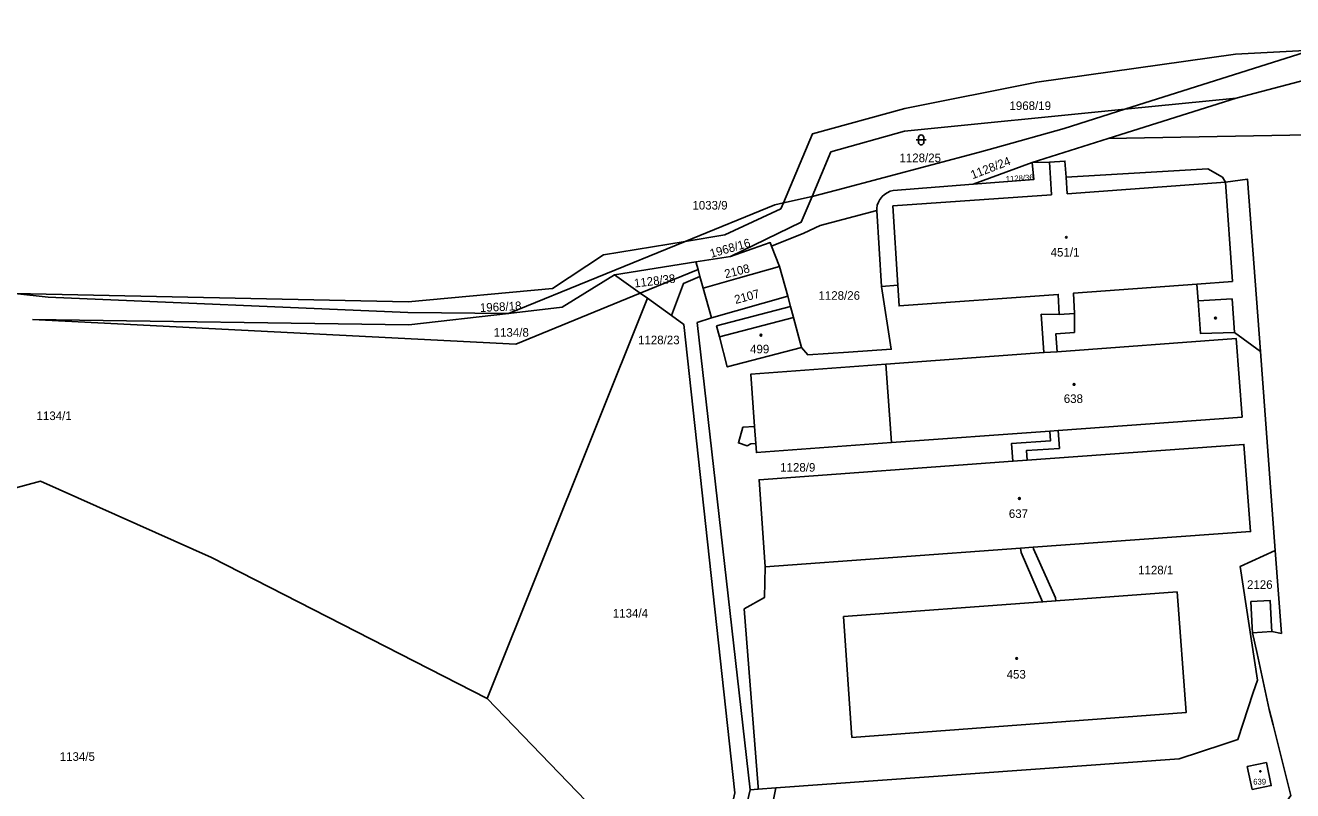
# Model space of a CAD drawing. Extents: x -794765 to -785424, y -1118958 to -1108731.
# Drawn here: x -787312.1 to -787061.6, y -1115754.6 to -1115603.3 of the extents above; entities that cross this region are included whole.
import ezdxf

# ---------------------------------------------------------------- set-up
doc = ezdxf.new("R2010")
doc.units = 0
for name, color, linetype in [('Level 66', 7, 'Continuous'), ('Level 75', 7, 'Continuous'), ('Level 76', 7, 'Continuous'), ('Level 77', 7, 'Continuous'), ('Level 79', 7, 'Continuous')]:
    doc.layers.add(name, color=color, linetype=linetype)

msp = doc.modelspace()

# ---------------------------------------------------------------- linework, layer by layer
at = {"layer": 'Level 66'}
for p, q in [((-787136.04, -1115625.95), (-787134.04, -1115625.95)), ((-787135.54, -1115625.45), (-787135.54, -1115626.45)), ((-787134.54, -1115626.45), (-787134.54, -1115625.45))]:
    msp.add_line(p, q, dxfattribs=at)
for centre, start, end in [((-787135.04, -1115625.45), 0, 180), ((-787135.04, -1115626.45), 180, 359.9879)]:
    msp.add_arc(centre, 0.5, start, end, dxfattribs=at)
at = {"layer": 'Level 75'}
for p, q in [((-787094.74, -1115619.88), (-787057.9, -1115608.19)), ((-787072.76, -1115617.7), (-787098.07, -1115625.7)), ((-787072.76, -1115617.7), (-787094.74, -1115619.88)), ((-787098.07, -1115625.7), (-787113.06, -1115630.43)), ((-787124.77, -1115634.71), (-787113.06, -1115630.43)), ((-787140.55, -1115635.94), (-787124.77, -1115634.71)), ((-787156.61, -1115637.16), (-787162.28, -1115638.4)), ((-787143.81, -1115639.88), (-787143.83, -1115639.51)), ((-787142.91, -1115654.91), (-787143.81, -1115639.88)), ((-787181.69, -1115646.01), (-787216.59, -1115660.25)), ((-787164.61, -1115646.96), (-787163.06, -1115650.99)), ((-787179.58, -1115650.07), (-787172.71, -1115648.98)), ((-787195.66, -1115652.61), (-787179.58, -1115650.07)), ((-787179.15, -1115651.57), (-787190.57, -1115656.25)), ((-787179.15, -1115651.57), (-787179.58, -1115650.07)), ((-787178.76, -1115652.95), (-787179.15, -1115651.57)), ((-787163.06, -1115650.99), (-787161.4, -1115656.86)), ((-787195.66, -1115652.61), (-787190.57, -1115656.25)), ((-787178.12, -1115655.24), (-787178.76, -1115652.95)), ((-787190.57, -1115656.25), (-787189.17, -1115657.25)), ((-787176.47, -1115661.1), (-787178.12, -1115655.24)), ((-787161.4, -1115656.86), (-787176.47, -1115661.1)), ((-787161.4, -1115656.86), (-787160.84, -1115658.88)), ((-787220.86, -1115736.4), (-787189.17, -1115657.25)), ((-787189.17, -1115657.25), (-787184.41, -1115660.66)), ((-787160.84, -1115658.88), (-787175.48, -1115662.73)), ((-787107.75, -1115660.44), (-787111.32, -1115660.38)), ((-787107.75, -1115660.44), (-787104.71, -1115660.3)), ((-787104.71, -1115660.3), (-787104.73, -1115664.03)), ((-787065.04, -1115707.12), (-787067.96, -1115667.76)), ((-787107.98, -1115683.39), (-787109.58, -1115683.5)), ((-787115.41, -1115706.67), (-787165.89, -1115710.33)), ((-787112.89, -1115706.49), (-787115.41, -1115706.67)), ((-787065.72, -1115723.16), (-787069.54, -1115723.37)), ((-787220.86, -1115736.4), (-787177.74, -1115780.94)), ((-787171.89, -1115767.27), (-787168.84, -1115754.42)), ((-787167.24, -1115754.3), (-787168.84, -1115754.42)), ((-787167.24, -1115754.3), (-787163.75, -1115754.05))]:
    msp.add_line(p, q, dxfattribs=at)
for points in [[(-786949.16, -1115603.3), (-787057.73, -1115613.73), (-787072.76, -1115617.7)], [(-787162.28, -1115638.4), (-787156.55, -1115624.72), (-787138.27, -1115619.76), (-787112.14, -1115614.55), (-787072.9, -1115608.98), (-787057.9, -1115608.19)], [(-787098.07, -1115625.7), (-787058.53, -1115624.94), (-787011.08, -1115621.37), (-786965.09, -1115618.39), (-786959.82, -1115619.25), (-786956.42, -1115621.12), (-786954.38, -1115625.47), (-786953.83, -1115628.93), (-786952.03, -1115648.41), (-786944.93, -1115722.22), (-786942.94, -1115729.01)], [(-787094.74, -1115619.88), (-787106.76, -1115623.69), (-787120.4, -1115627.51), (-787123.51, -1115628.38), (-787151.8, -1115635.88), (-787156.61, -1115637.16)], [(-787094.74, -1115619.88), (-787138.33, -1115624.2), (-787152.89, -1115628.32), (-787156.61, -1115637.16)], [(-787113.06, -1115630.43), (-787112.79, -1115633.78), (-787124.77, -1115634.71)], [(-787113.06, -1115630.43), (-787109.67, -1115630.37), (-787106.61, -1115630.15), (-787106.38, -1115633.31), (-787078.36, -1115631.64), (-787075.44, -1115633.32), (-787074.87, -1115634.28), (-787070.53, -1115633.68), (-787067.96, -1115667.76)], [(-787143.83, -1115639.51), (-787143.71, -1115638.88), (-787143.49, -1115638.28), (-787143.19, -1115637.72), (-787143.15, -1115637.67), (-787142.75, -1115637.17), (-787142.28, -1115636.73), (-787141.75, -1115636.38), (-787141.17, -1115636.11), (-787140.55, -1115635.94)], [(-787181.69, -1115646.01), (-787163.95, -1115638.77), (-787162.28, -1115638.4)], [(-787181.69, -1115646.01), (-787173.86, -1115644.71), (-787162.78, -1115639.59), (-787162.28, -1115638.4)], [(-787156.61, -1115637.16), (-787158.73, -1115642.21), (-787172.71, -1115648.98)], [(-787164.61, -1115646.96), (-787158.23, -1115644.4), (-787155, -1115642.89), (-787143.81, -1115639.88)], [(-787314.22, -1115656.33), (-787236.46, -1115657.96), (-787207.94, -1115655.34), (-787197.84, -1115648.69), (-787181.69, -1115646.01)], [(-787172.71, -1115648.98), (-787164.88, -1115646.26), (-787164.61, -1115646.96)], [(-787163.06, -1115650.99), (-787171.22, -1115653.3), (-787178.12, -1115655.24)], [(-787216.59, -1115660.25), (-787205.99, -1115659.03), (-787195.66, -1115652.61)], [(-787178.76, -1115652.95), (-787182, -1115654.32), (-787184.41, -1115660.66)], [(-787142.91, -1115654.91), (-787139.63, -1115654.67), (-787139.39, -1115658.78), (-787107.95, -1115656.48), (-787107.75, -1115660.44)], [(-787067.96, -1115667.76), (-787073.09, -1115664.02), (-787079.79, -1115664.25), (-787080.27, -1115657.77), (-787080.51, -1115654.47), (-787104.93, -1115656.26), (-787104.71, -1115660.3)], [(-787216.59, -1115660.25), (-787236.51, -1115660.06), (-787307.59, -1115657.06), (-787314.22, -1115656.33)], [(-787190.57, -1115656.25), (-787215.2, -1115666.35), (-787310.75, -1115661.43)], [(-787158.71, -1115666.98), (-787157.46, -1115668.43), (-787149.42, -1115667.9), (-787140.94, -1115667.34), (-787142.91, -1115654.91)], [(-787160.84, -1115658.88), (-787160.27, -1115661.04), (-787158.71, -1115666.98)], [(-787310.75, -1115661.43), (-787236.35, -1115662.52), (-787216.59, -1115660.25)], [(-787184.41, -1115660.66), (-787181.96, -1115662.41), (-787171.87, -1115755), (-787176.5, -1115775.47)], [(-787168.84, -1115754.42), (-787179.29, -1115662.08), (-787176.47, -1115661.1)], [(-787111.32, -1115660.38), (-787110.76, -1115668.01), (-787142.03, -1115670.29), (-787168.69, -1115672.25), (-787167.98, -1115682.62), (-787170.28, -1115682.77), (-787171.17, -1115685.84), (-787169.44, -1115686.4), (-787168.73, -1115686.03), (-787167.75, -1115685.96), (-787167.62, -1115687.77), (-787140.93, -1115685.78), (-787109.58, -1115683.5)], [(-787175.48, -1115662.73), (-787174.91, -1115664.9), (-787173.36, -1115670.84), (-787158.71, -1115666.98)], [(-787104.73, -1115664.03), (-787108.42, -1115664.3), (-787108.17, -1115667.82), (-787072.73, -1115665.23), (-787071.58, -1115680.74), (-787107.98, -1115683.39)], [(-787109.58, -1115683.5), (-787109.44, -1115685.42), (-787117.15, -1115685.95), (-787116.89, -1115689.49), (-787167.08, -1115693.15), (-787165.89, -1115710.33)], [(-787107.98, -1115683.39), (-787107.72, -1115686.95), (-787114.24, -1115687.36), (-787114.1, -1115689.29), (-787071.23, -1115686.16), (-787069.92, -1115703.37), (-787112.89, -1115706.49)], [(-787421.21, -1115723.73), (-787309.17, -1115693.4), (-787275.32, -1115708.53), (-787220.86, -1115736.4)], [(-787163.75, -1115754.05), (-787084.03, -1115748.31), (-787075.41, -1115745.49), (-787072.46, -1115744.52), (-787069.37, -1115735.19), (-787068.55, -1115732.73), (-787071.94, -1115710.28), (-787065.04, -1115707.12)], [(-787112.89, -1115706.49), (-787112.83, -1115706.81), (-787108.51, -1115716.47), (-787108.4, -1115717.1), (-787084.43, -1115715.32), (-787082.66, -1115739.17), (-787148.71, -1115744.07), (-787150.36, -1115720.2), (-787111.03, -1115717.29), (-787115.28, -1115707.54), (-787115.41, -1115706.67)], [(-787065.04, -1115707.12), (-787063.82, -1115723.5), (-787065.72, -1115723.16)], [(-787165.89, -1115710.33), (-787166.01, -1115716.43), (-787170.06, -1115718.66), (-787167.28, -1115753.84), (-787167.24, -1115754.3)], [(-787069.54, -1115723.37), (-787069.59, -1115722.37), (-787069.86, -1115717.21), (-787066.06, -1115717), (-787065.77, -1115722.16), (-787065.72, -1115723.16)], [(-787069.54, -1115723.37), (-787068.64, -1115727.49), (-787066.22, -1115738.58), (-787065.45, -1115741.57), (-787061.97, -1115755.56), (-787069.88, -1115766.77)], [(-787069.62, -1115754.39), (-787070.58, -1115749.85), (-787066.77, -1115749.05), (-787065.81, -1115753.59), (-787069.62, -1115754.39)], [(-787163.75, -1115754.05), (-787167.29, -1115771.29), (-787167.39, -1115774.8), (-787166.42, -1115777), (-787164.3, -1115778.58), (-787160.26, -1115779.44), (-787155.23, -1115779.72), (-787144.09, -1115779.24), (-787111.63, -1115776.72), (-787108.15, -1115776.16)]]:
    msp.add_lwpolyline(points, dxfattribs=at)
at = {"layer": 'Level 77'}
for p, q in [((-787109.44, -1115633.52), (-787109.67, -1115630.37)), ((-787109.28, -1115636.81), (-787109.44, -1115633.52)), ((-787106.38, -1115633.31), (-787106.17, -1115636.6)), ((-787106.17, -1115636.6), (-787074.87, -1115634.28)), ((-787074.87, -1115634.28), (-787073.51, -1115653.96)), ((-787140.65, -1115638.95), (-787109.28, -1115636.81)), ((-787139.63, -1115654.67), (-787140.65, -1115638.95)), ((-787073.51, -1115653.96), (-787080.51, -1115654.47)), ((-787080.27, -1115657.77), (-787073.55, -1115657.36)), ((-787073.55, -1115657.36), (-787073.09, -1115664.02)), ((-787174.91, -1115664.9), (-787160.27, -1115661.04)), ((-787108.17, -1115667.82), (-787110.76, -1115668.01)), ((-787142.03, -1115670.29), (-787140.93, -1115685.78)), ((-787167.98, -1115682.62), (-787167.75, -1115685.96)), ((-787116.89, -1115689.49), (-787114.1, -1115689.29)), ((-787111.03, -1115717.29), (-787108.4, -1115717.1))]:
    msp.add_line(p, q, dxfattribs=at)
at = {"layer": 'Level 79'}
for centre, radius in [((-787106.33, -1115645.21), 0.175), ((-787076.84, -1115661.18), 0.175), ((-787166.72, -1115664.55), 0.175), ((-787104.81, -1115674.29), 0.175), ((-787115.62, -1115696.84), 0.175), ((-787116.15, -1115728.46), 0.175), ((-787067.99, -1115750.79), 0.117)]:
    msp.add_circle(centre, radius, dxfattribs=at)

# ---------------------------------------------------------------- texts
at = {"layer": 'Level 76'}
for s, height, p in [('1968/19', 1.7, (-787117.58, -1115620.04)), ('1128/25', 1.7, (-787139.33, -1115630.35)), ('1033/9', 1.7, (-787180.26, -1115639.72)), ('451/1', 1.7, (-787109.44, -1115649)), ('1128/26', 1.7, (-787155.34, -1115657.56)), ('1134/8', 1.7, (-787219.55, -1115664.86)), ('1128/23', 1.7, (-787191.01, -1115666.35)), ('499', 1.7, (-787168.86, -1115668.14)), ('638', 1.7, (-787106.84, -1115677.96)), ('1134/1', 1.7, (-787309.92, -1115681.34)), ('1128/9', 1.7, (-787162.91, -1115691.54)), ('637', 1.7, (-787117.7, -1115700.69)), ('1128/1', 1.7, (-787092.15, -1115711.84)), ('2126', 1.7, (-787070.62, -1115714.71)), ('1134/4', 1.7, (-787195.99, -1115720.37)), ('453', 1.7, (-787118.14, -1115732.45)), ('1134/5', 1.7, (-787305.34, -1115748.71)), ('639', 1.14, (-787069.39, -1115753.4))]:
    msp.add_text(s, height=height, dxfattribs=at).set_placement(p)
for s, height, rotation, p in [('1128/24', 1.7, 21, (-787124.86, -1115633.73)), ('1128/36', 1.14, 4, (-787118.27, -1115634.28)), ('1968/16', 1.7, 16, (-787176.53, -1115649.28)), ('2108', 1.7, 14, (-787173.69, -1115653.32)), ('1128/38', 1.7, 7, (-787191.69, -1115655.15)), ('2107', 1.7, 15, (-787171.71, -1115658.4)), ('1968/18', 1.7, 3, (-787222.23, -1115659.99))]:
    msp.add_text(s, height=height, rotation=rotation, dxfattribs=at).set_placement(p)

doc.saveas('drawing.dxf')
